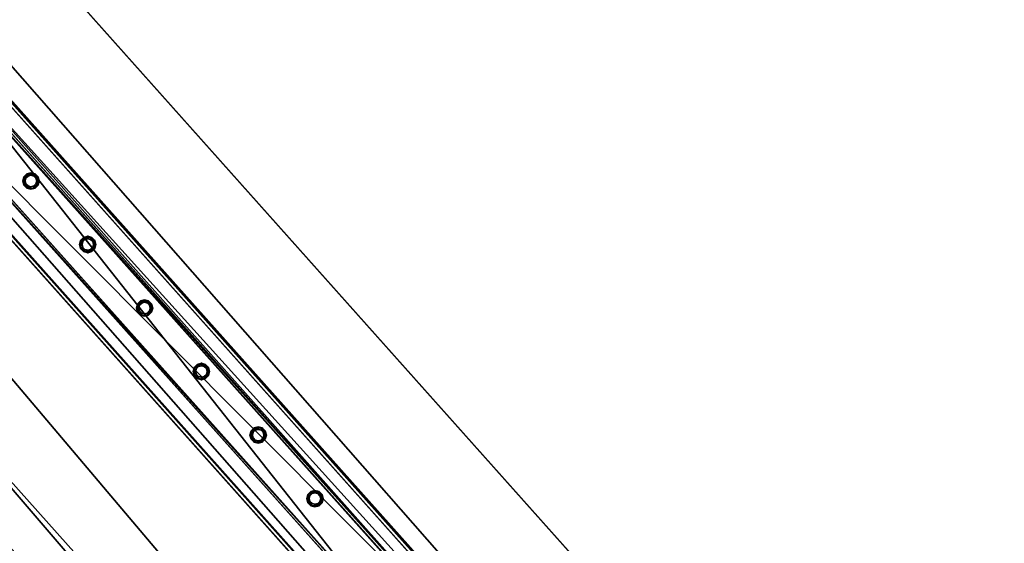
# Model space of a CAD drawing. Header units: millimetres. Extents: x 93711086 to 93775423, y 1247239064 to 1247319365.
# Tile 619 of 656: x 93730082 to 93731360, y 1247293596 to 1247294276. Entities that reach past the tile are written whole.
import ezdxf

# ---------------------------------------------------------------- set-up
doc = ezdxf.new("R2010")
doc.units = ezdxf.units.MM
doc.layers.add('BEAM', color=7, linetype='Continuous')
doc.layers.add('CONCRETE_ITEM', color=7, linetype='Continuous')

# ---------------------------------------------------------------- blocks, each defined once
blk = doc.blocks.new('15e559d2-59c4-40a1-8e6d-a9da91616b05')
at = {"color": 0, "transparency": 16777216}
mesh = blk.add_polyface(dxfattribs=at)
corners = [(93732402.8, 1247290959.4, 3988.8), (93732402.8, 1247290959.4, 4305.5), (93730959.6, 1247289572.9, 3633.7), (93730959.6, 1247289572.9, 3317), (93720519.9, 1247305091.1, 5616.6), (93732598.2, 1247291566.3, 4023.2), (93720299, 1247305338.5, 5063.5), (93732619.6, 1247291542.4, 4593.2), (93720317.4, 1247305317.9, 5553.6), (93732199.2, 1247291187.4, 4322.7), (93720106.2, 1247304728.6, 5525.8), (93719900, 1247304959.5, 5363), (93732205.9, 1247291179.8, 4502.5), (93719903.7, 1247304955.3, 5462.8), (93720167.2, 1247305212.8, 5169.7), (93732187.3, 1247291200.6, 4007), (93718371.4, 1247303668.6, 4381.7), (93732466.4, 1247291440.6, 4129.5), (93732486.7, 1247291466, 4033.2), (93720187.5, 1247305238.1, 5073.5), (93732260.8, 1247291223.5, 4572.4), (93720161.1, 1247304772.3, 5595.7), (93719958.6, 1247304999, 5532.7), (93718383.3, 1247303655.3, 4697.4)]
mesh.append_faces([[corners[k] for k in face] for face in [(0, 1, 2, 0), (2, 3, 0, 2), (4, 5, 6, 4), (4, 7, 5, 4), (6, 8, 4, 6), (9, 10, 11, 9), (10, 9, 12, 10), (13, 11, 10, 13), (3, 14, 15, 3), (3, 16, 14, 3), (17, 15, 14, 17), (15, 0, 3, 15), (18, 17, 19, 18), (14, 19, 17, 14), (5, 18, 6, 5), (19, 6, 18, 19), (20, 7, 4, 20), (4, 21, 20, 4), (12, 20, 21, 12), (21, 10, 12, 21), (22, 21, 4, 22), (4, 8, 22, 4), (10, 21, 13, 10), (22, 13, 21, 22), (2, 9, 23, 2), (9, 2, 1, 9), (11, 23, 9, 11), (23, 14, 16, 23), (13, 8, 11, 13), (8, 13, 22, 8), (23, 11, 14, 23), (14, 8, 6, 14), (8, 14, 11, 8), (6, 19, 14, 6), (20, 12, 9, 20), (20, 17, 7, 20), (17, 20, 9, 17), (5, 7, 17, 5), (15, 17, 9, 15), (18, 5, 17, 18), (3, 2, 16, 3), (23, 16, 2, 23), (0, 15, 1, 0), (9, 1, 15, 9)]], dxfattribs={"color": 0})
blk = doc.blocks.new('5bbbe152-908d-476c-86af-f8c3bda7d93c')
at = {"color": 0, "transparency": 16777216}
mesh = blk.add_polyface(dxfattribs=at)
corners = [(93732552.2, 1247291230.4, 5643.1), (93732470.4, 1247291493.6, 5652.9), (93732382.5, 1247291412, 5654.1), (93732639.5, 1247291312.7, 5641.9), (93732637.3, 1247291314.2, 5582), (93732468, 1247291495.2, 5592.9), (93732633.7, 1247291310.7, 5582), (93732464.4, 1247291491.8, 5593), (93732635.6, 1247291309.4, 5637), (93732466.5, 1247291490.3, 5647.9), (93732385.9, 1247291415.5, 5649), (93732553.6, 1247291235.3, 5583.1), (93732380.1, 1247291413.6, 5594.1), (93732383.8, 1247291417, 5594.1), (93732302.7, 1247291675.7, 5664.8), (93732214.1, 1247291594.7, 5666.1), (93732300.1, 1247291677.5, 5604.9), (93732296.5, 1247291674.1, 5604.9), (93732298.8, 1247291672.5, 5659.9), (93732217.6, 1247291598.3, 5661), (93732215.3, 1247291599.9, 5606.1), (93732211.6, 1247291596.5, 5606.2), (93731970.1, 1247292043.1, 5691.1), (93731880.9, 1247291962.8, 5692.4), (93731967.4, 1247292045.1, 5631.2), (93731963.7, 1247292041.7, 5631.2), (93731966.1, 1247292039.9, 5686.1), (93731884.4, 1247291966.3, 5687.4), (93731881.9, 1247291968.1, 5632.4), (93731878.2, 1247291964.8, 5632.5), (93720601.8, 1247304775.6, 6654), (93720512.4, 1247304695.7, 6655.4), (93720599.1, 1247304777.7, 6594.1), (93720595.3, 1247304774.4, 6594.2), (93720597.9, 1247304772.5, 6649.1), (93720515.9, 1247304699.2, 6650.3), (93720513.3, 1247304701.1, 6595.4), (93720509.6, 1247304697.7, 6595.5)]
mesh.append_faces([[corners[k] for k in face] for face in [(0, 1, 2, 0), (3, 5, 1, 3), (4, 7, 5, 4), (6, 9, 7, 6), (8, 10, 9, 8), (11, 12, 13, 11), (2, 14, 15, 2), (1, 16, 14, 1), (5, 17, 16, 5), (7, 18, 17, 7), (9, 19, 18, 9), (10, 20, 19, 10), (13, 21, 20, 13), (12, 15, 21, 12), (15, 22, 23, 15), (14, 24, 22, 14), (16, 25, 24, 16), (17, 26, 25, 17), (18, 27, 26, 18), (19, 28, 27, 19), (20, 29, 28, 20), (21, 23, 29, 21), (23, 30, 31, 23), (22, 32, 30, 22), (24, 33, 32, 24), (25, 34, 33, 25), (26, 35, 34, 26), (27, 36, 35, 27), (28, 37, 36, 28), (29, 31, 37, 29)]], dxfattribs={"vtx0": -1, "color": 0})
mesh.append_faces([[corners[k] for k in face] for face in [(30, 33, 34, 30), (35, 37, 31, 35)]], dxfattribs={"vtx0": -1, "vtx2": -1, "vtx3": -1, "color": 0})
mesh.append_faces([[corners[k] for k in face] for face in [(31, 30, 34, 31), (34, 35, 31, 34)]], dxfattribs={"vtx1": -1, "vtx2": -1, "vtx3": -1, "color": 0})
mesh.append_faces([[corners[k] for k in face] for face in [(3, 4, 5, 3), (4, 6, 7, 4), (6, 8, 9, 6), (2, 1, 14, 2), (1, 5, 16, 1), (5, 7, 17, 5), (7, 9, 18, 7), (9, 10, 19, 9), (10, 13, 20, 10), (13, 12, 21, 13), (12, 2, 15, 12), (15, 14, 22, 15), (14, 16, 24, 14), (16, 17, 25, 16), (17, 18, 26, 17), (18, 19, 27, 18), (19, 20, 28, 19), (20, 21, 29, 20), (21, 15, 23, 21), (23, 22, 30, 23), (22, 24, 32, 22), (24, 25, 33, 24), (25, 26, 34, 25), (26, 27, 35, 26), (27, 28, 36, 27), (28, 29, 37, 28), (29, 23, 31, 29), (30, 32, 33, 30), (35, 36, 37, 35)]], dxfattribs={"vtx2": -1, "vtx3": -1, "color": 0})
blk = doc.blocks.new('72273a0c-068b-4cb2-976d-26ea1fdfde8e')
at = {"color": 0, "transparency": 16777216}
mesh = blk.add_polyface(dxfattribs=at)
corners = [(93731240.6, 1247292727.7, 4804.1), (93731242.8, 1247292729.7, 4804.1), (93731244.2, 1247292728.1, 4841.1), (93731284.5, 1247292764, 4841.1), (93731283.1, 1247292765.6, 4804.1), (93731285.4, 1247292767.6, 4804.1), (93731286.9, 1247292765.9, 4844.1), (93731242.1, 1247292726, 4844.1), (93730579.5, 1247293469.2, 4900.7), (93730624.2, 1247293509.2, 4900.7), (93730623.9, 1247293509.6, 4900.7), (93730579.1, 1247293469.6, 4900.7), (93730622.7, 1247293510.9, 4860.8), (93730622.4, 1247293511.3, 4860.8), (93730620.5, 1247293508.9, 4860.8), (93730620.1, 1247293509.3, 4860.8), (93730621.9, 1247293507.3, 4897.7), (93730621.5, 1247293507.7, 4897.8), (93730581.6, 1247293471.4, 4897.7), (93730581.3, 1247293471.7, 4897.7), (93730580.2, 1247293472.9, 4860.8), (93730579.9, 1247293473.3, 4860.8), (93730578, 1247293470.9, 4860.8), (93730577.7, 1247293471.3, 4860.8), (93729960.3, 1247294251.3, 4956.3), (93729915.6, 1247294211.3, 4956.3), (93729958.9, 1247294253, 4916.4), (93729956.6, 1247294251, 4916.4), (93729958, 1247294249.4, 4953.3), (93729917.7, 1247294213.4, 4953.3), (93729916.4, 1247294215, 4916.4), (93729914.1, 1247294213, 4916.4)]
mesh.append_faces([[corners[k] for k in face] for face in [(11, 24, 25, 11), (10, 26, 24, 10), (13, 27, 26, 13), (15, 28, 27, 15), (17, 29, 28, 17), (19, 30, 29, 19), (21, 31, 30, 21), (23, 25, 31, 23)]], dxfattribs={"vtx0": -1, "color": 0})
mesh.append_faces([[corners[k] for k in face] for face in [(10, 8, 6, 10), (17, 14, 3, 17), (7, 8, 11, 7), (11, 22, 7, 11)]], dxfattribs={"vtx0": -1, "vtx1": -1, "vtx2": -1, "vtx3": -1, "color": 0})
mesh.append_faces([[corners[k] for k in face] for face in [(7, 1, 2, 7), (3, 5, 6, 3), (9, 5, 12, 9), (12, 4, 14, 12), (16, 2, 18, 16), (18, 1, 20, 18), (20, 0, 22, 20), (24, 27, 28, 24), (29, 31, 25, 29)]], dxfattribs={"vtx0": -1, "vtx2": -1, "vtx3": -1, "color": 0})
mesh.append_faces([[corners[k] for k in face] for face in [(6, 7, 2, 6), (2, 3, 6, 2), (12, 13, 9, 12), (14, 15, 12, 14), (18, 19, 16, 18), (20, 21, 18, 20), (22, 23, 20, 22), (25, 24, 28, 25), (28, 29, 25, 28)]], dxfattribs={"vtx1": -1, "vtx2": -1, "vtx3": -1, "color": 0})
mesh.append_faces([[corners[k] for k in face] for face in [(7, 0, 1, 7), (3, 4, 5, 3), (10, 11, 8, 10), (8, 7, 6, 8), (6, 9, 10, 6), (13, 10, 9, 13), (9, 6, 5, 9), (15, 13, 12, 15), (12, 5, 4, 12), (17, 15, 14, 17), (14, 4, 3, 14), (3, 16, 17, 3), (19, 17, 16, 19), (16, 3, 2, 16), (21, 19, 18, 21), (18, 2, 1, 18), (23, 21, 20, 23), (20, 1, 0, 20), (11, 23, 22, 11), (22, 0, 7, 22), (11, 10, 24, 11), (10, 13, 26, 10), (13, 15, 27, 13), (15, 17, 28, 15), (17, 19, 29, 17), (19, 21, 30, 19), (21, 23, 31, 21), (23, 11, 25, 23), (24, 26, 27, 24), (29, 30, 31, 29)]], dxfattribs={"vtx2": -1, "vtx3": -1, "color": 0})
blk = doc.blocks.new('b1da7fbd-a5ab-48f7-ad7a-e208409d69ae')
at = {"color": 0, "transparency": 16777216}
mesh = blk.add_polyface(dxfattribs=at)
corners = [(93730465, 1247293646.7, 4913.1), (93730461.3, 1247293647.7, 4913.1), (93730461.3, 1247293647.7, 5813.1), (93730465, 1247293646.7, 5813.1), (93730458.6, 1247293650.4, 4913.1), (93730458.6, 1247293650.4, 5813.1), (93730457.6, 1247293654.1, 4913.1), (93730457.6, 1247293654.1, 5813.1), (93730458.6, 1247293657.8, 4913.1), (93730458.6, 1247293657.8, 5813.1), (93730461.3, 1247293660.6, 4913.1), (93730461.3, 1247293660.6, 5813.1), (93730465, 1247293661.6, 4913.1), (93730465, 1247293661.6, 5813.1), (93730468.8, 1247293660.6, 4913.1), (93730468.8, 1247293660.6, 5813.1), (93730471.5, 1247293657.8, 4913.1), (93730471.5, 1247293657.8, 5813.1), (93730472.5, 1247293654.1, 4913.1), (93730472.5, 1247293654.1, 5813.1), (93730471.5, 1247293650.4, 4913.1), (93730471.5, 1247293650.4, 5813.1), (93730468.8, 1247293647.7, 4913.1), (93730468.8, 1247293647.7, 5813.1), (93730465, 1247293643.5, 4913.1), (93730470.4, 1247293644.9, 4913.1), (93730470.4, 1247293644.9, 5813.1), (93730465, 1247293643.5, 5813.1), (93730474.3, 1247293648.8, 4913.1), (93730474.3, 1247293648.8, 5813.1), (93730475.7, 1247293654.1, 4913.1), (93730475.7, 1247293654.1, 5813.1), (93730474.3, 1247293659.4, 4913.1), (93730474.3, 1247293659.4, 5813.1), (93730470.4, 1247293663.3, 4913.1), (93730470.4, 1247293663.3, 5813.1), (93730465, 1247293664.8, 4913.1), (93730465, 1247293664.8, 5813.1), (93730459.7, 1247293663.3, 4913.1), (93730459.7, 1247293663.3, 5813.1), (93730455.8, 1247293659.4, 4913.1), (93730455.8, 1247293659.4, 5813.1), (93730454.4, 1247293654.1, 4913.1), (93730454.4, 1247293654.1, 5813.1), (93730455.8, 1247293648.8, 4913.1), (93730455.8, 1247293648.8, 5813.1), (93730459.7, 1247293644.9, 4913.1), (93730459.7, 1247293644.9, 5813.1)]
mesh.append_faces([[corners[k] for k in face] for face in [(0, 2, 3, 0), (1, 5, 2, 1), (4, 7, 5, 4), (6, 9, 7, 6), (8, 11, 9, 8), (10, 13, 11, 10), (12, 15, 13, 12), (14, 17, 15, 14), (16, 19, 17, 16), (18, 21, 19, 18), (20, 23, 21, 20), (22, 3, 23, 22), (24, 26, 27, 24), (25, 29, 26, 25), (28, 31, 29, 28), (30, 33, 31, 30), (32, 35, 33, 32), (34, 37, 35, 34), (36, 39, 37, 36), (38, 41, 39, 38), (40, 43, 41, 40), (42, 45, 43, 42), (44, 47, 45, 44), (46, 27, 47, 46)]], dxfattribs={"vtx0": -1, "color": 0})
mesh.append_faces([[corners[k] for k in face] for face in [(37, 41, 13, 37), (5, 41, 45, 5), (33, 37, 13, 33), (3, 45, 27, 3), (29, 33, 17, 29), (21, 27, 29, 21), (30, 25, 18, 30), (34, 30, 18, 34), (1, 25, 46, 1), (38, 34, 14, 38), (6, 46, 42, 6), (42, 38, 10, 42)]], dxfattribs={"vtx0": -1, "vtx1": -1, "vtx2": -1, "vtx3": -1, "color": 0})
mesh.append_faces([[corners[k] for k in face] for face in [(41, 9, 11, 41), (41, 11, 13, 41), (33, 13, 15, 33), (33, 15, 17, 33), (29, 17, 19, 29), (29, 19, 21, 29), (25, 20, 18, 25), (34, 18, 16, 34), (34, 16, 14, 34), (38, 14, 12, 38), (38, 12, 10, 38)]], dxfattribs={"vtx0": -1, "vtx2": -1, "vtx3": -1, "color": 0})
mesh.append_faces([[corners[k] for k in face] for face in [(7, 9, 41, 7), (5, 7, 41, 5), (2, 5, 45, 2), (3, 2, 45, 3), (23, 3, 27, 23), (21, 23, 27, 21), (22, 20, 25, 22), (0, 22, 25, 0), (1, 0, 25, 1), (4, 1, 46, 4), (6, 4, 46, 6), (8, 6, 42, 8), (10, 8, 42, 10)]], dxfattribs={"vtx1": -1, "vtx2": -1, "vtx3": -1, "color": 0})
mesh.append_faces([[corners[k] for k in face] for face in [(0, 1, 2, 0), (1, 4, 5, 1), (4, 6, 7, 4), (6, 8, 9, 6), (8, 10, 11, 8), (10, 12, 13, 10), (12, 14, 15, 12), (14, 16, 17, 14), (16, 18, 19, 16), (18, 20, 21, 18), (20, 22, 23, 20), (22, 0, 3, 22), (24, 25, 26, 24), (25, 28, 29, 25), (28, 30, 31, 28), (30, 32, 33, 30), (32, 34, 35, 32), (34, 36, 37, 34), (36, 38, 39, 36), (38, 40, 41, 38), (40, 42, 43, 40), (42, 44, 45, 42), (44, 46, 47, 44), (46, 24, 27, 46), (41, 43, 45, 41), (45, 47, 27, 45), (27, 26, 29, 27), (29, 31, 33, 29), (33, 35, 37, 33), (37, 39, 41, 37), (25, 24, 46, 25), (46, 44, 42, 46), (42, 40, 38, 42), (38, 36, 34, 38), (34, 32, 30, 34), (30, 28, 25, 30)]], dxfattribs={"vtx2": -1, "vtx3": -1, "color": 0})
blk = doc.blocks.new('6b59e591-83a6-4a9c-88b1-24161c36f49e')
at = {"color": 0, "transparency": 16777216}
mesh = blk.add_polyface(dxfattribs=at)
corners = [(93730391.3, 1247293729.1, 4919.3), (93730387.5, 1247293730.1, 4919.3), (93730387.5, 1247293730.1, 5819.3), (93730391.3, 1247293729.1, 5819.3), (93730384.8, 1247293732.9, 4919.3), (93730384.8, 1247293732.9, 5819.3), (93730383.8, 1247293736.6, 4919.3), (93730383.8, 1247293736.6, 5819.3), (93730384.8, 1247293740.3, 4919.3), (93730384.8, 1247293740.3, 5819.3), (93730387.5, 1247293743, 4919.3), (93730387.5, 1247293743, 5819.3), (93730391.3, 1247293744, 4919.3), (93730391.3, 1247293744, 5819.3), (93730395, 1247293743, 4919.3), (93730395, 1247293743, 5819.3), (93730397.7, 1247293740.3, 4919.3), (93730397.7, 1247293740.3, 5819.3), (93730398.7, 1247293736.6, 4919.3), (93730398.7, 1247293736.6, 5819.3), (93730397.7, 1247293732.9, 4919.3), (93730397.7, 1247293732.9, 5819.3), (93730395, 1247293730.1, 4919.3), (93730395, 1247293730.1, 5819.3), (93730391.3, 1247293725.9, 4919.3), (93730396.6, 1247293727.4, 4919.3), (93730396.6, 1247293727.4, 5819.3), (93730391.3, 1247293725.9, 5819.3), (93730400.5, 1247293731.3, 4919.3), (93730400.5, 1247293731.3, 5819.3), (93730401.9, 1247293736.6, 4919.3), (93730401.9, 1247293736.6, 5819.3), (93730400.5, 1247293741.9, 4919.3), (93730400.5, 1247293741.9, 5819.3), (93730396.6, 1247293745.8, 4919.3), (93730396.6, 1247293745.8, 5819.3), (93730391.3, 1247293747.2, 4919.3), (93730391.3, 1247293747.2, 5819.3), (93730385.9, 1247293745.8, 4919.3), (93730385.9, 1247293745.8, 5819.3), (93730382.1, 1247293741.9, 4919.3), (93730382.1, 1247293741.9, 5819.3), (93730380.6, 1247293736.6, 4919.3), (93730380.6, 1247293736.6, 5819.3), (93730382.1, 1247293731.3, 4919.3), (93730382.1, 1247293731.3, 5819.3), (93730385.9, 1247293727.4, 4919.3), (93730385.9, 1247293727.4, 5819.3)]
mesh.append_faces([[corners[k] for k in face] for face in [(0, 2, 3, 0), (1, 5, 2, 1), (4, 7, 5, 4), (6, 9, 7, 6), (8, 11, 9, 8), (10, 13, 11, 10), (12, 15, 13, 12), (14, 17, 15, 14), (16, 19, 17, 16), (18, 21, 19, 18), (20, 23, 21, 20), (22, 3, 23, 22), (24, 26, 27, 24), (25, 29, 26, 25), (28, 31, 29, 28), (30, 33, 31, 30), (32, 35, 33, 32), (34, 37, 35, 34), (36, 39, 37, 36), (38, 41, 39, 38), (40, 43, 41, 40), (42, 45, 43, 42), (44, 47, 45, 44), (46, 27, 47, 46)]], dxfattribs={"vtx0": -1, "color": 0})
mesh.append_faces([[corners[k] for k in face] for face in [(37, 41, 13, 37), (5, 41, 45, 5), (33, 37, 13, 33), (3, 45, 27, 3), (29, 33, 17, 29), (21, 27, 29, 21), (30, 25, 18, 30), (34, 30, 18, 34), (1, 25, 46, 1), (38, 34, 14, 38), (6, 46, 42, 6), (42, 38, 10, 42)]], dxfattribs={"vtx0": -1, "vtx1": -1, "vtx2": -1, "vtx3": -1, "color": 0})
mesh.append_faces([[corners[k] for k in face] for face in [(41, 9, 11, 41), (41, 11, 13, 41), (33, 13, 15, 33), (33, 15, 17, 33), (29, 17, 19, 29), (29, 19, 21, 29), (25, 20, 18, 25), (34, 18, 16, 34), (34, 16, 14, 34), (38, 14, 12, 38), (38, 12, 10, 38)]], dxfattribs={"vtx0": -1, "vtx2": -1, "vtx3": -1, "color": 0})
mesh.append_faces([[corners[k] for k in face] for face in [(7, 9, 41, 7), (5, 7, 41, 5), (2, 5, 45, 2), (3, 2, 45, 3), (23, 3, 27, 23), (21, 23, 27, 21), (22, 20, 25, 22), (0, 22, 25, 0), (1, 0, 25, 1), (4, 1, 46, 4), (6, 4, 46, 6), (8, 6, 42, 8), (10, 8, 42, 10)]], dxfattribs={"vtx1": -1, "vtx2": -1, "vtx3": -1, "color": 0})
mesh.append_faces([[corners[k] for k in face] for face in [(0, 1, 2, 0), (1, 4, 5, 1), (4, 6, 7, 4), (6, 8, 9, 6), (8, 10, 11, 8), (10, 12, 13, 10), (12, 14, 15, 12), (14, 16, 17, 14), (16, 18, 19, 16), (18, 20, 21, 18), (20, 22, 23, 20), (22, 0, 3, 22), (24, 25, 26, 24), (25, 28, 29, 25), (28, 30, 31, 28), (30, 32, 33, 30), (32, 34, 35, 32), (34, 36, 37, 34), (36, 38, 39, 36), (38, 40, 41, 38), (40, 42, 43, 40), (42, 44, 45, 42), (44, 46, 47, 44), (46, 24, 27, 46), (41, 43, 45, 41), (45, 47, 27, 45), (27, 26, 29, 27), (29, 31, 33, 29), (33, 35, 37, 33), (37, 39, 41, 37), (25, 24, 46, 25), (46, 44, 42, 46), (42, 40, 38, 42), (38, 36, 34, 38), (34, 32, 30, 34), (30, 28, 25, 30)]], dxfattribs={"vtx2": -1, "vtx3": -1, "color": 0})
blk = doc.blocks.new('4f998e8a-c2a2-4e86-a25e-715096a5b5f4')
at = {"color": 0, "transparency": 16777216}
mesh = blk.add_polyface(dxfattribs=at)
corners = [(93730317.5, 1247293811.6, 4925.4), (93730313.8, 1247293812.6, 4925.4), (93730313.8, 1247293812.6, 5825.4), (93730317.5, 1247293811.6, 5825.4), (93730311, 1247293815.3, 4925.4), (93730311, 1247293815.3, 5825.4), (93730310, 1247293819, 4925.4), (93730310, 1247293819, 5825.4), (93730311, 1247293822.8, 4925.4), (93730311, 1247293822.8, 5825.4), (93730313.8, 1247293825.5, 4925.4), (93730313.8, 1247293825.5, 5825.4), (93730317.5, 1247293826.5, 4925.4), (93730317.5, 1247293826.5, 5825.4), (93730321.2, 1247293825.5, 4925.4), (93730321.2, 1247293825.5, 5825.4), (93730324, 1247293822.8, 4925.4), (93730324, 1247293822.8, 5825.4), (93730324.9, 1247293819, 4925.4), (93730324.9, 1247293819, 5825.4), (93730324, 1247293815.3, 4925.4), (93730324, 1247293815.3, 5825.4), (93730321.2, 1247293812.6, 4925.4), (93730321.2, 1247293812.6, 5825.4), (93730317.5, 1247293808.4, 4925.4), (93730322.8, 1247293809.8, 4925.4), (93730322.8, 1247293809.8, 5825.4), (93730317.5, 1247293808.4, 5825.4), (93730326.7, 1247293813.7, 4925.4), (93730326.7, 1247293813.7, 5825.4), (93730328.1, 1247293819, 4925.4), (93730328.1, 1247293819, 5825.4), (93730326.7, 1247293824.4, 4925.4), (93730326.7, 1247293824.4, 5825.4), (93730322.8, 1247293828.3, 4925.4), (93730322.8, 1247293828.3, 5825.4), (93730317.5, 1247293829.7, 4925.4), (93730317.5, 1247293829.7, 5825.4), (93730312.2, 1247293828.3, 4925.4), (93730312.2, 1247293828.3, 5825.4), (93730308.3, 1247293824.4, 4925.4), (93730308.3, 1247293824.4, 5825.4), (93730306.8, 1247293819, 4925.4), (93730306.8, 1247293819, 5825.4), (93730308.3, 1247293813.7, 4925.4), (93730308.3, 1247293813.7, 5825.4), (93730312.2, 1247293809.8, 4925.4), (93730312.2, 1247293809.8, 5825.4)]
mesh.append_faces([[corners[k] for k in face] for face in [(0, 2, 3, 0), (1, 5, 2, 1), (4, 7, 5, 4), (6, 9, 7, 6), (8, 11, 9, 8), (10, 13, 11, 10), (12, 15, 13, 12), (14, 17, 15, 14), (16, 19, 17, 16), (18, 21, 19, 18), (20, 23, 21, 20), (22, 3, 23, 22), (24, 26, 27, 24), (25, 29, 26, 25), (28, 31, 29, 28), (30, 33, 31, 30), (32, 35, 33, 32), (34, 37, 35, 34), (36, 39, 37, 36), (38, 41, 39, 38), (40, 43, 41, 40), (42, 45, 43, 42), (44, 47, 45, 44), (46, 27, 47, 46)]], dxfattribs={"vtx0": -1, "color": 0})
mesh.append_faces([[corners[k] for k in face] for face in [(27, 29, 3, 27), (17, 29, 33, 17), (45, 27, 3, 45), (13, 33, 37, 13), (41, 45, 5, 41), (9, 37, 41, 9), (24, 44, 0, 24), (8, 44, 40, 8), (28, 24, 0, 28), (12, 40, 36, 12), (32, 28, 20, 32), (16, 36, 32, 16)]], dxfattribs={"vtx0": -1, "vtx1": -1, "vtx2": -1, "vtx3": -1, "color": 0})
mesh.append_faces([[corners[k] for k in face] for face in [(29, 21, 23, 29), (29, 23, 3, 29), (45, 3, 2, 45), (45, 2, 5, 45), (41, 5, 7, 41), (41, 7, 9, 41), (44, 4, 1, 44), (44, 1, 0, 44), (28, 0, 22, 28), (28, 22, 20, 28), (32, 20, 18, 32), (32, 18, 16, 32)]], dxfattribs={"vtx0": -1, "vtx2": -1, "vtx3": -1, "color": 0})
mesh.append_faces([[corners[k] for k in face] for face in [(19, 21, 29, 19), (17, 19, 29, 17), (15, 17, 33, 15), (13, 15, 33, 13), (11, 13, 37, 11), (9, 11, 37, 9), (6, 4, 44, 6), (8, 6, 44, 8), (10, 8, 40, 10), (12, 10, 40, 12), (14, 12, 36, 14), (16, 14, 36, 16)]], dxfattribs={"vtx1": -1, "vtx2": -1, "vtx3": -1, "color": 0})
mesh.append_faces([[corners[k] for k in face] for face in [(0, 1, 2, 0), (1, 4, 5, 1), (4, 6, 7, 4), (6, 8, 9, 6), (8, 10, 11, 8), (10, 12, 13, 10), (12, 14, 15, 12), (14, 16, 17, 14), (16, 18, 19, 16), (18, 20, 21, 18), (20, 22, 23, 20), (22, 0, 3, 22), (24, 25, 26, 24), (25, 28, 29, 25), (28, 30, 31, 28), (30, 32, 33, 30), (32, 34, 35, 32), (34, 36, 37, 34), (36, 38, 39, 36), (38, 40, 41, 38), (40, 42, 43, 40), (42, 44, 45, 42), (44, 46, 47, 44), (46, 24, 27, 46), (29, 31, 33, 29), (33, 35, 37, 33), (37, 39, 41, 37), (41, 43, 45, 41), (45, 47, 27, 45), (27, 26, 29, 27), (44, 42, 40, 44), (40, 38, 36, 40), (36, 34, 32, 36), (32, 30, 28, 32), (28, 25, 24, 28), (24, 46, 44, 24)]], dxfattribs={"vtx2": -1, "vtx3": -1, "color": 0})
blk = doc.blocks.new('bc203208-d623-47c2-9f6c-40edbf6c48e2')
at = {"color": 0, "transparency": 16777216}
mesh = blk.add_polyface(dxfattribs=at)
corners = [(93730243.7, 1247293894, 4931.6), (93730240, 1247293895, 4931.6), (93730240, 1247293895, 5831.6), (93730243.7, 1247293894, 5831.6), (93730237.3, 1247293897.8, 4931.6), (93730237.3, 1247293897.8, 5831.6), (93730236.3, 1247293901.5, 4931.6), (93730236.3, 1247293901.5, 5831.6), (93730237.3, 1247293905.2, 4931.6), (93730237.3, 1247293905.2, 5831.6), (93730240, 1247293907.9, 4931.6), (93730240, 1247293907.9, 5831.6), (93730243.7, 1247293908.9, 4931.6), (93730243.7, 1247293908.9, 5831.6), (93730247.4, 1247293907.9, 4931.6), (93730247.4, 1247293907.9, 5831.6), (93730250.2, 1247293905.2, 4931.6), (93730250.2, 1247293905.2, 5831.6), (93730251.2, 1247293901.5, 4931.6), (93730251.2, 1247293901.5, 5831.6), (93730250.2, 1247293897.8, 4931.6), (93730250.2, 1247293897.8, 5831.6), (93730247.4, 1247293895, 4931.6), (93730247.4, 1247293895, 5831.6), (93730243.7, 1247293890.8, 4931.6), (93730249, 1247293892.3, 4931.6), (93730249, 1247293892.3, 5831.6), (93730243.7, 1247293890.8, 5831.6), (93730252.9, 1247293896.2, 4931.6), (93730252.9, 1247293896.2, 5831.6), (93730254.4, 1247293901.5, 4931.6), (93730254.4, 1247293901.5, 5831.6), (93730252.9, 1247293906.8, 4931.6), (93730252.9, 1247293906.8, 5831.6), (93730249, 1247293910.7, 4931.6), (93730249, 1247293910.7, 5831.6), (93730243.7, 1247293912.1, 4931.6), (93730243.7, 1247293912.1, 5831.6), (93730238.4, 1247293910.7, 4931.6), (93730238.4, 1247293910.7, 5831.6), (93730234.5, 1247293906.8, 4931.6), (93730234.5, 1247293906.8, 5831.6), (93730233.1, 1247293901.5, 4931.6), (93730233.1, 1247293901.5, 5831.6), (93730234.5, 1247293896.2, 4931.6), (93730234.5, 1247293896.2, 5831.6), (93730238.4, 1247293892.3, 4931.6), (93730238.4, 1247293892.3, 5831.6)]
mesh.append_faces([[corners[k] for k in face] for face in [(0, 2, 3, 0), (1, 5, 2, 1), (4, 7, 5, 4), (6, 9, 7, 6), (8, 11, 9, 8), (10, 13, 11, 10), (12, 15, 13, 12), (14, 17, 15, 14), (16, 19, 17, 16), (18, 21, 19, 18), (20, 23, 21, 20), (22, 3, 23, 22), (24, 26, 27, 24), (25, 29, 26, 25), (28, 31, 29, 28), (30, 33, 31, 30), (32, 35, 33, 32), (34, 37, 35, 34), (36, 39, 37, 36), (38, 41, 39, 38), (40, 43, 41, 40), (42, 45, 43, 42), (44, 47, 45, 44), (46, 27, 47, 46)]], dxfattribs={"vtx0": -1, "color": 0})
mesh.append_faces([[corners[k] for k in face] for face in [(27, 29, 3, 27), (17, 29, 33, 17), (45, 27, 3, 45), (13, 33, 37, 13), (41, 45, 5, 41), (9, 37, 41, 9), (24, 44, 0, 24), (8, 44, 40, 8), (28, 24, 0, 28), (12, 40, 36, 12), (32, 28, 20, 32), (16, 36, 32, 16)]], dxfattribs={"vtx0": -1, "vtx1": -1, "vtx2": -1, "vtx3": -1, "color": 0})
mesh.append_faces([[corners[k] for k in face] for face in [(29, 21, 23, 29), (29, 23, 3, 29), (45, 3, 2, 45), (45, 2, 5, 45), (41, 5, 7, 41), (41, 7, 9, 41), (44, 4, 1, 44), (44, 1, 0, 44), (28, 0, 22, 28), (28, 22, 20, 28), (32, 20, 18, 32), (32, 18, 16, 32)]], dxfattribs={"vtx0": -1, "vtx2": -1, "vtx3": -1, "color": 0})
mesh.append_faces([[corners[k] for k in face] for face in [(19, 21, 29, 19), (17, 19, 29, 17), (15, 17, 33, 15), (13, 15, 33, 13), (11, 13, 37, 11), (9, 11, 37, 9), (6, 4, 44, 6), (8, 6, 44, 8), (10, 8, 40, 10), (12, 10, 40, 12), (14, 12, 36, 14), (16, 14, 36, 16)]], dxfattribs={"vtx1": -1, "vtx2": -1, "vtx3": -1, "color": 0})
mesh.append_faces([[corners[k] for k in face] for face in [(0, 1, 2, 0), (1, 4, 5, 1), (4, 6, 7, 4), (6, 8, 9, 6), (8, 10, 11, 8), (10, 12, 13, 10), (12, 14, 15, 12), (14, 16, 17, 14), (16, 18, 19, 16), (18, 20, 21, 18), (20, 22, 23, 20), (22, 0, 3, 22), (24, 25, 26, 24), (25, 28, 29, 25), (28, 30, 31, 28), (30, 32, 33, 30), (32, 34, 35, 32), (34, 36, 37, 34), (36, 38, 39, 36), (38, 40, 41, 38), (40, 42, 43, 40), (42, 44, 45, 42), (44, 46, 47, 44), (46, 24, 27, 46), (29, 31, 33, 29), (33, 35, 37, 33), (37, 39, 41, 37), (41, 43, 45, 41), (45, 47, 27, 45), (27, 26, 29, 27), (44, 42, 40, 44), (40, 38, 36, 40), (36, 34, 32, 36), (32, 30, 28, 32), (28, 25, 24, 28), (24, 46, 44, 24)]], dxfattribs={"vtx2": -1, "vtx3": -1, "color": 0})
blk = doc.blocks.new('12a9a1a7-537a-46c9-a646-70d10920f831')
at = {"color": 0, "transparency": 16777216}
mesh = blk.add_polyface(dxfattribs=at)
corners = [(93730169.9, 1247293976.5, 4937.8), (93730166.2, 1247293977.5, 4937.8), (93730166.2, 1247293977.5, 5837.8), (93730169.9, 1247293976.5, 5837.8), (93730163.5, 1247293980.2, 4937.8), (93730163.5, 1247293980.2, 5837.8), (93730162.5, 1247293983.9, 4937.8), (93730162.5, 1247293983.9, 5837.8), (93730163.5, 1247293987.7, 4937.8), (93730163.5, 1247293987.7, 5837.8), (93730166.2, 1247293990.4, 4937.8), (93730166.2, 1247293990.4, 5837.8), (93730169.9, 1247293991.4, 4937.8), (93730169.9, 1247293991.4, 5837.8), (93730173.7, 1247293990.4, 4937.8), (93730173.7, 1247293990.4, 5837.8), (93730176.4, 1247293987.7, 4937.8), (93730176.4, 1247293987.7, 5837.8), (93730177.4, 1247293983.9, 4937.8), (93730177.4, 1247293983.9, 5837.8), (93730176.4, 1247293980.2, 4937.8), (93730176.4, 1247293980.2, 5837.8), (93730173.7, 1247293977.5, 4937.8), (93730173.7, 1247293977.5, 5837.8), (93730169.9, 1247293973.3, 4937.8), (93730175.3, 1247293974.7, 4937.8), (93730175.3, 1247293974.7, 5837.8), (93730169.9, 1247293973.3, 5837.8), (93730179.2, 1247293978.6, 4937.8), (93730179.2, 1247293978.6, 5837.8), (93730180.6, 1247293983.9, 4937.8), (93730180.6, 1247293983.9, 5837.8), (93730179.2, 1247293989.3, 4937.8), (93730179.2, 1247293989.3, 5837.8), (93730175.3, 1247293993.2, 4937.8), (93730175.3, 1247293993.2, 5837.8), (93730169.9, 1247293994.6, 4937.8), (93730169.9, 1247293994.6, 5837.8), (93730164.6, 1247293993.2, 4937.8), (93730164.6, 1247293993.2, 5837.8), (93730160.7, 1247293989.3, 4937.8), (93730160.7, 1247293989.3, 5837.8), (93730159.3, 1247293983.9, 4937.8), (93730159.3, 1247293983.9, 5837.8), (93730160.7, 1247293978.6, 4937.8), (93730160.7, 1247293978.6, 5837.8), (93730164.6, 1247293974.7, 4937.8), (93730164.6, 1247293974.7, 5837.8)]
mesh.append_faces([[corners[k] for k in face] for face in [(0, 2, 3, 0), (1, 5, 2, 1), (4, 7, 5, 4), (6, 9, 7, 6), (8, 11, 9, 8), (10, 13, 11, 10), (12, 15, 13, 12), (14, 17, 15, 14), (16, 19, 17, 16), (18, 21, 19, 18), (20, 23, 21, 20), (22, 3, 23, 22), (24, 26, 27, 24), (25, 29, 26, 25), (28, 31, 29, 28), (30, 33, 31, 30), (32, 35, 33, 32), (34, 37, 35, 34), (36, 39, 37, 36), (38, 41, 39, 38), (40, 43, 41, 40), (42, 45, 43, 42), (44, 47, 45, 44), (46, 27, 47, 46)]], dxfattribs={"vtx0": -1, "color": 0})
mesh.append_faces([[corners[k] for k in face] for face in [(37, 41, 13, 37), (5, 41, 45, 5), (33, 37, 13, 33), (3, 45, 27, 3), (29, 33, 17, 29), (21, 27, 29, 21), (30, 25, 18, 30), (34, 30, 18, 34), (1, 25, 46, 1), (38, 34, 14, 38), (6, 46, 42, 6), (42, 38, 10, 42)]], dxfattribs={"vtx0": -1, "vtx1": -1, "vtx2": -1, "vtx3": -1, "color": 0})
mesh.append_faces([[corners[k] for k in face] for face in [(41, 9, 11, 41), (41, 11, 13, 41), (33, 13, 15, 33), (33, 15, 17, 33), (29, 17, 19, 29), (29, 19, 21, 29), (25, 20, 18, 25), (34, 18, 16, 34), (34, 16, 14, 34), (38, 14, 12, 38), (38, 12, 10, 38)]], dxfattribs={"vtx0": -1, "vtx2": -1, "vtx3": -1, "color": 0})
mesh.append_faces([[corners[k] for k in face] for face in [(7, 9, 41, 7), (5, 7, 41, 5), (2, 5, 45, 2), (3, 2, 45, 3), (23, 3, 27, 23), (21, 23, 27, 21), (22, 20, 25, 22), (0, 22, 25, 0), (1, 0, 25, 1), (4, 1, 46, 4), (6, 4, 46, 6), (8, 6, 42, 8), (10, 8, 42, 10)]], dxfattribs={"vtx1": -1, "vtx2": -1, "vtx3": -1, "color": 0})
mesh.append_faces([[corners[k] for k in face] for face in [(0, 1, 2, 0), (1, 4, 5, 1), (4, 6, 7, 4), (6, 8, 9, 6), (8, 10, 11, 8), (10, 12, 13, 10), (12, 14, 15, 12), (14, 16, 17, 14), (16, 18, 19, 16), (18, 20, 21, 18), (20, 22, 23, 20), (22, 0, 3, 22), (24, 25, 26, 24), (25, 28, 29, 25), (28, 30, 31, 28), (30, 32, 33, 30), (32, 34, 35, 32), (34, 36, 37, 34), (36, 38, 39, 36), (38, 40, 41, 38), (40, 42, 43, 40), (42, 44, 45, 42), (44, 46, 47, 44), (46, 24, 27, 46), (41, 43, 45, 41), (45, 47, 27, 45), (27, 26, 29, 27), (29, 31, 33, 29), (33, 35, 37, 33), (37, 39, 41, 37), (25, 24, 46, 25), (46, 44, 42, 46), (42, 40, 38, 42), (38, 36, 34, 38), (34, 32, 30, 34), (30, 28, 25, 30)]], dxfattribs={"vtx2": -1, "vtx3": -1, "color": 0})
blk = doc.blocks.new('a1b5c2d8-d696-4159-9be8-fb25ed97fdde')
at = {"color": 0, "transparency": 16777216}
mesh = blk.add_polyface(dxfattribs=at)
corners = [(93730096.2, 1247294058.9, 4943.9), (93730092.4, 1247294059.9, 4943.9), (93730092.4, 1247294059.9, 5843.9), (93730096.2, 1247294058.9, 5843.9), (93730089.7, 1247294062.7, 4943.9), (93730089.7, 1247294062.7, 5843.9), (93730088.7, 1247294066.4, 4943.9), (93730088.7, 1247294066.4, 5843.9), (93730089.7, 1247294070.1, 4943.9), (93730089.7, 1247294070.1, 5843.9), (93730092.4, 1247294072.8, 4943.9), (93730092.4, 1247294072.8, 5843.9), (93730096.2, 1247294073.8, 4943.9), (93730096.2, 1247294073.8, 5843.9), (93730099.9, 1247294072.8, 4943.9), (93730099.9, 1247294072.8, 5843.9), (93730102.6, 1247294070.1, 4943.9), (93730102.6, 1247294070.1, 5843.9), (93730103.6, 1247294066.4, 4943.9), (93730103.6, 1247294066.4, 5843.9), (93730102.6, 1247294062.7, 4943.9), (93730102.6, 1247294062.7, 5843.9), (93730099.9, 1247294059.9, 4943.9), (93730099.9, 1247294059.9, 5843.9), (93730096.2, 1247294055.7, 4943.9), (93730101.5, 1247294057.2, 4943.9), (93730101.5, 1247294057.2, 5843.9), (93730096.2, 1247294055.7, 5843.9), (93730105.4, 1247294061.1, 4943.9), (93730105.4, 1247294061.1, 5843.9), (93730106.8, 1247294066.4, 4943.9), (93730106.8, 1247294066.4, 5843.9), (93730105.4, 1247294071.7, 4943.9), (93730105.4, 1247294071.7, 5843.9), (93730101.5, 1247294075.6, 4943.9), (93730101.5, 1247294075.6, 5843.9), (93730096.2, 1247294077, 4943.9), (93730096.2, 1247294077, 5843.9), (93730090.8, 1247294075.6, 4943.9), (93730090.8, 1247294075.6, 5843.9), (93730086.9, 1247294071.7, 4943.9), (93730086.9, 1247294071.7, 5843.9), (93730085.5, 1247294066.4, 4943.9), (93730085.5, 1247294066.4, 5843.9), (93730086.9, 1247294061.1, 4943.9), (93730086.9, 1247294061.1, 5843.9), (93730090.8, 1247294057.2, 4943.9), (93730090.8, 1247294057.2, 5843.9)]
mesh.append_faces([[corners[k] for k in face] for face in [(0, 2, 3, 0), (1, 5, 2, 1), (4, 7, 5, 4), (6, 9, 7, 6), (8, 11, 9, 8), (10, 13, 11, 10), (12, 15, 13, 12), (14, 17, 15, 14), (16, 19, 17, 16), (18, 21, 19, 18), (20, 23, 21, 20), (22, 3, 23, 22), (24, 26, 27, 24), (25, 29, 26, 25), (28, 31, 29, 28), (30, 33, 31, 30), (32, 35, 33, 32), (34, 37, 35, 34), (36, 39, 37, 36), (38, 41, 39, 38), (40, 43, 41, 40), (42, 45, 43, 42), (44, 47, 45, 44), (46, 27, 47, 46)]], dxfattribs={"vtx0": -1, "color": 0})
mesh.append_faces([[corners[k] for k in face] for face in [(27, 29, 3, 27), (17, 29, 33, 17), (45, 27, 3, 45), (13, 33, 37, 13), (41, 45, 5, 41), (9, 37, 41, 9), (12, 40, 36, 12), (44, 40, 6, 44), (24, 44, 4, 24), (16, 36, 32, 16), (28, 24, 0, 28), (20, 32, 28, 20)]], dxfattribs={"vtx0": -1, "vtx1": -1, "vtx2": -1, "vtx3": -1, "color": 0})
mesh.append_faces([[corners[k] for k in face] for face in [(29, 21, 23, 29), (29, 23, 3, 29), (45, 3, 2, 45), (45, 2, 5, 45), (41, 5, 7, 41), (41, 7, 9, 41), (40, 10, 8, 40), (40, 8, 6, 40), (44, 6, 4, 44), (24, 4, 1, 24), (24, 1, 0, 24), (28, 0, 22, 28)]], dxfattribs={"vtx0": -1, "vtx2": -1, "vtx3": -1, "color": 0})
mesh.append_faces([[corners[k] for k in face] for face in [(19, 21, 29, 19), (17, 19, 29, 17), (15, 17, 33, 15), (13, 15, 33, 13), (11, 13, 37, 11), (9, 11, 37, 9), (12, 10, 40, 12), (14, 12, 36, 14), (16, 14, 36, 16), (18, 16, 32, 18), (20, 18, 32, 20), (22, 20, 28, 22)]], dxfattribs={"vtx1": -1, "vtx2": -1, "vtx3": -1, "color": 0})
mesh.append_faces([[corners[k] for k in face] for face in [(0, 1, 2, 0), (1, 4, 5, 1), (4, 6, 7, 4), (6, 8, 9, 6), (8, 10, 11, 8), (10, 12, 13, 10), (12, 14, 15, 12), (14, 16, 17, 14), (16, 18, 19, 16), (18, 20, 21, 18), (20, 22, 23, 20), (22, 0, 3, 22), (24, 25, 26, 24), (25, 28, 29, 25), (28, 30, 31, 28), (30, 32, 33, 30), (32, 34, 35, 32), (34, 36, 37, 34), (36, 38, 39, 36), (38, 40, 41, 38), (40, 42, 43, 40), (42, 44, 45, 42), (44, 46, 47, 44), (46, 24, 27, 46), (29, 31, 33, 29), (33, 35, 37, 33), (37, 39, 41, 37), (41, 43, 45, 41), (45, 47, 27, 45), (27, 26, 29, 27), (40, 38, 36, 40), (36, 34, 32, 36), (32, 30, 28, 32), (28, 25, 24, 28), (24, 46, 44, 24), (44, 42, 40, 44)]], dxfattribs={"vtx2": -1, "vtx3": -1, "color": 0})

msp = doc.modelspace()

# ---------------------------------------------------------------- block references
at = {"layer": 'BEAM', "color": 156, "true_color": 0x1e4383, "transparency": 33554687}
msp.add_blockref('5bbbe152-908d-476c-86af-f8c3bda7d93c', (0, 0), dxfattribs=at)
at = {"layer": 'BEAM', "color": 77, "true_color": 0x5b9723, "transparency": 33554687}
for name in ['72273a0c-068b-4cb2-976d-26ea1fdfde8e', 'a1b5c2d8-d696-4159-9be8-fb25ed97fdde', '12a9a1a7-537a-46c9-a646-70d10920f831', 'bc203208-d623-47c2-9f6c-40edbf6c48e2', '4f998e8a-c2a2-4e86-a25e-715096a5b5f4', '6b59e591-83a6-4a9c-88b1-24161c36f49e', 'b1da7fbd-a5ab-48f7-ad7a-e208409d69ae']:
    msp.add_blockref(name, (0, 0), dxfattribs=at)
at = {"layer": 'CONCRETE_ITEM', "color": 222, "true_color": 0xc0298d, "transparency": 33554687}
msp.add_blockref('15e559d2-59c4-40a1-8e6d-a9da91616b05', (0, 0), dxfattribs=at)

doc.saveas('drawing.dxf')
